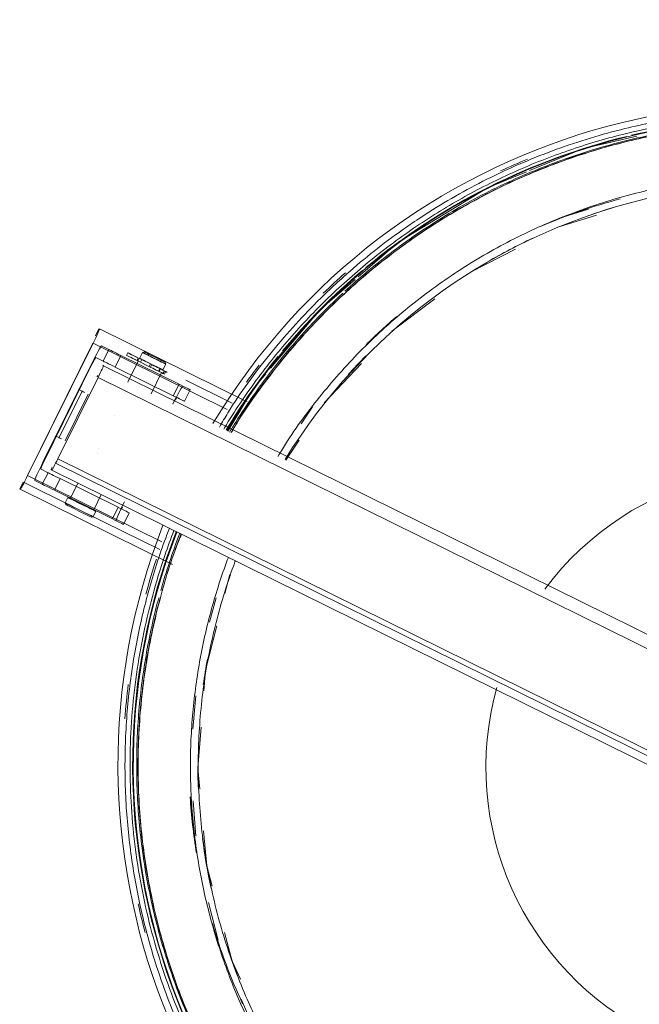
# Model space of a CAD drawing. Header units: metres. Extents: x 135583 to 135939, y 457896 to 458258.
# Tile 332 of 599: x 135805.783 to 135806.022, y 457919.633 to 457920.013. Entities that reach past the tile are written whole.
import ezdxf

# ---------------------------------------------------------------- set-up
doc = ezdxf.new("R2010")
doc.units = ezdxf.units.M
doc.layers.add('NIEUWE INSTALLATIE', color=250, linetype='Continuous', lineweight=0)

msp = doc.modelspace()

# ---------------------------------------------------------------- linework, layer by layer
at = {"layer": 'NIEUWE INSTALLATIE'}
for p, q in [((135806.00602, 457919.93802), (135805.99103, 457919.9333)), ((135806.00293, 457919.94022), (135805.99297, 457919.93714)), ((135806.0028, 457919.93776), (135806.00303, 457919.93784)), ((135805.9747, 457919.9249), (135805.9574, 457919.91601)), ((135805.94359, 457919.90563), (135805.92706, 457919.89322)), ((135805.81405, 457919.89414), (135805.81272, 457919.89145)), ((135805.87123, 457919.86588), (135805.81424, 457919.89405)), ((135805.78643, 457919.83752), (135805.81169, 457919.88862)), ((135805.78655, 457919.83746), (135805.81181, 457919.88856)), ((135805.81181, 457919.88856), (135805.86351, 457919.863)), ((135805.81502, 457919.88753), (135805.81788, 457919.88612)), ((135805.81788, 457919.88612), (135805.81567, 457919.88163)), ((135805.82255, 457919.88381), (135805.82034, 457919.87933)), ((135805.84494, 457919.87274), (135805.82255, 457919.88381)), ((135805.82522, 457919.88483), (135805.82473, 457919.88385)), ((135805.83085, 457919.88495), (135805.82974, 457919.88271)), ((135805.83152, 457919.88517), (135805.83085, 457919.88495)), ((135805.81136, 457919.88041), (135805.79275, 457919.84276)), ((135805.81567, 457919.88163), (135805.81281, 457919.88305)), ((135805.81552, 457919.88003), (135805.81585, 457919.87987)), ((135805.81585, 457919.87987), (135806.31929, 457919.63101)), ((135805.82921, 457919.88163), (135805.82521, 457919.87354)), ((135805.83064, 457919.88226), (135805.83011, 457919.88119)), ((135805.83871, 457919.87827), (135805.83982, 457919.88052)), ((135805.83982, 457919.88052), (135805.83959, 457919.88119)), ((135805.91528, 457919.88075), (135805.9009, 457919.86553)), ((135805.82034, 457919.87933), (135805.84273, 457919.86826)), ((135805.83415, 457919.86905), (135805.83818, 457919.8772)), ((135805.83728, 457919.87764), (135805.83781, 457919.87872)), ((135805.7982, 457919.84397), (135805.81371, 457919.87535)), ((135805.81371, 457919.87535), (135806.3133, 457919.62839)), ((135805.84273, 457919.86826), (135805.84494, 457919.87274)), ((135805.84753, 457919.87425), (135805.86539, 457919.86542)), ((135805.8063, 457919.87065), (135805.79744, 457919.85272)), ((135805.79866, 457919.85211), (135805.80752, 457919.87004)), ((135805.80989, 457919.86887), (135805.80102, 457919.85094)), ((135805.80752, 457919.87004), (135805.80631, 457919.87064)), ((135805.84923, 457919.87062), (135805.84701, 457919.86614)), ((135805.89641, 457919.86395), (135805.89201, 457919.85747)), ((135805.82009, 457919.86048), (135805.82003, 457919.86051)), ((135805.79744, 457919.85271), (135805.79866, 457919.85211)), ((135805.89129, 457919.85109), (135805.88619, 457919.84342)), ((135805.81332, 457919.84587), (135805.81339, 457919.84583)), ((135805.81383, 457919.84796), (135805.81389, 457919.84793)), ((135805.79724, 457919.84222), (135806.29842, 457919.59448)), ((135806.2978, 457919.59701), (135805.7982, 457919.84397)), ((135805.7944, 457919.8386), (135805.79153, 457919.84002)), ((135805.79218, 457919.83412), (135805.7944, 457919.8386)), ((135805.79591, 457919.83953), (135805.79558, 457919.83969)), ((135805.79591, 457919.83953), (135806.29935, 457919.59067)), ((135805.78481, 457919.83498), (135805.78348, 457919.83229)), ((135805.78499, 457919.83489), (135805.80386, 457919.82556)), ((135805.83825, 457919.81191), (135805.78655, 457919.83746)), ((135805.79218, 457919.83412), (135805.78932, 457919.83554)), ((135805.79685, 457919.83181), (135805.79906, 457919.8363)), ((135805.82146, 457919.82523), (135805.79906, 457919.8363)), ((135805.80595, 457919.83457), (135805.80307, 457919.82874)), ((135805.78366, 457919.8322), (135805.78348, 457919.83228)), ((135805.78366, 457919.8322), (135805.84242, 457919.80315)), ((135805.81924, 457919.82074), (135805.79685, 457919.83181)), ((135805.80208, 457919.829), (135805.80106, 457919.82694)), ((135805.80106, 457919.82694), (135805.80129, 457919.82627)), ((135805.81203, 457919.82431), (135805.81491, 457919.83014)), ((135805.80902, 457919.82301), (135805.83748, 457919.80894)), ((135805.81182, 457919.82162), (135805.81284, 457919.82369)), ((135805.81924, 457919.82074), (135805.82146, 457919.82523)), ((135805.82574, 457919.82311), (135805.82353, 457919.81863)), ((135805.81115, 457919.8214), (135805.81182, 457919.82162)), ((135805.86452, 457919.79932), (135805.86266, 457919.79199)), ((135805.85922, 457919.79026), (135805.85674, 457919.78093)), ((135805.85146, 457919.75249), (135805.85029, 457919.73968)), ((135805.85039, 457919.71203), (135805.85144, 457919.69837)), ((135805.85635, 457919.67273), (135805.85998, 457919.65822)), ((135805.86888, 457919.63549), (135805.87558, 457919.62024))]:
    msp.add_line(p, q, dxfattribs=at)
at = {"layer": 'NIEUWE INSTALLATIE', "flags": 128}
for points in [[(135805.98015, 457919.95517), (135806.00095, 457919.96367), (135806.02157, 457919.96845)], [(135805.9141, 457919.91419), (135805.92977, 457919.92765), (135805.96395, 457919.94855), (135805.97896, 457919.95468)], [(135805.88027, 457919.87889), (135805.89939, 457919.90156), (135805.91283, 457919.9131)], [(135805.81117, 457919.88051), (135805.80652, 457919.8711), (135805.80632, 457919.87069)], [(135805.82922, 457919.88285), (135805.8291, 457919.88261), (135805.82898, 457919.88236), (135805.82886, 457919.88211), (135805.82874, 457919.88187)], [(135805.82908, 457919.88169), (135805.8292, 457919.88194), (135805.82932, 457919.88219), (135805.82945, 457919.88243), (135805.82957, 457919.88268)], [(135805.8334, 457919.87956), (135805.83352, 457919.87981), (135805.83364, 457919.88005), (135805.83376, 457919.8803), (135805.83388, 457919.88055)], [(135805.83442, 457919.88028), (135805.8343, 457919.88004), (135805.83417, 457919.87979), (135805.83405, 457919.87954), (135805.83393, 457919.8793)], [(135805.83754, 457919.87874), (135805.83742, 457919.87849), (135805.8373, 457919.87825), (135805.83717, 457919.878), (135805.83705, 457919.87775)], [(135805.83921, 457919.87791), (135805.83909, 457919.87767), (135805.83897, 457919.87742), (135805.83885, 457919.87717), (135805.83873, 457919.87693)], [(135805.8389, 457919.87684), (135805.83903, 457919.87709), (135805.83915, 457919.87733), (135805.83927, 457919.87758), (135805.83939, 457919.87783)], [(135805.83934, 457919.87662), (135805.83946, 457919.87687), (135805.83958, 457919.87712), (135805.8397, 457919.87736), (135805.83983, 457919.87761)], [(135805.86379, 457919.85463), (135805.87356, 457919.87094), (135805.87846, 457919.87675)], [(135805.79741, 457919.85267), (135805.79721, 457919.85227), (135805.79256, 457919.84286)], [(135805.85948, 457919.77946), (135805.85515, 457919.76238), (135805.85453, 457919.75446)], [(135805.85343, 457919.74039), (135805.85218, 457919.72458), (135805.85292, 457919.71649)], [(135805.85439, 457919.70047), (135805.85563, 457919.68687), (135805.85769, 457919.67912)], [(135805.86249, 457919.66112), (135805.86542, 457919.65012), (135805.86859, 457919.64322)]]:
    msp.add_lwpolyline(points, dxfattribs=at)
at = {"layer": 'NIEUWE INSTALLATIE'}
for centre, major_axis, ratio, start_param, end_param in [((135806.07622, 457919.72607), (0.113, 0.22859), 0.999094, 0.000012, 1.487674), ((135806.07655, 457919.7259), (0.11052, 0.22357), 0.999094, 0, 1.485675), ((135806.07687, 457919.72575), (0.09957, 0.20142), 0.999094, 0.000012, 1.476862), ((135806.07628, 457919.72604), (0.11052, 0.22357), 0.999094, 0.511786, 0.689326), ((135806.07628, 457919.72604), (0.11052, 0.22357), 0.999094, 0.696839, 1.152655), ((135806.07622, 457919.72607), (0.1121, 0.22677), 0.999094, 0.852728, 0.89761), ((135806.07261, 457919.72785), (0.09926, 0.2008), 0.999094, 0.71927, 0.864836), ((135806.07601, 457919.72617), (0.09926, 0.2008), 0.999094, 0.73921, 0.784983), ((135806.07601, 457919.72617), (0.09926, 0.2008), 0.999094, 0.896024, 0.98368), ((135806.07628, 457919.72604), (0.11052, 0.22357), 0.999094, 1.159365, 1.335123), ((135806.07622, 457919.72607), (0.1121, 0.22677), 0.999094, 1.181622, 1.22762), ((135806.07601, 457919.72617), (0.10059, 0.20349), 0.999094, 1.163708, 1.235851), ((135805.81158, 457919.88867), (0.00266, 0.00538), 0.042553, 4.712388, 6.283185), ((135805.82123, 457919.8906), (-0.00717, 0.00355), 0.000001, 0, 0.036612), ((135805.81148, 457919.88036), (0.00355, 0.00717), 0.042553, 6.283185, 7.853981), ((135805.82236, 457919.8839), (-0.00448, 0.00222), 0.000001, 0.042566, 1.613362), ((135805.83418, 457919.8804), (-0.00896, 0.00443), 0.000001, 5.394257, 7.896548), ((135805.83369, 457919.87941), (-0.00896, 0.00443), 0.000001, 5.276267, 6.279525), ((135805.83369, 457919.87941), (-0.00896, 0.00443), 0.000001, 0.042566, 1.613362), ((135805.83533, 457919.88273), (-0.00448, 0.00222), 0.000001, 4.754536, 6.283185), ((135805.83533, 457919.88273), (-0.00448, 0.00222), 0.000001, 0.042566, 1.613362), ((135805.83555, 457919.88318), (-0.00403, 0.00199), 0.000001, 5.560185, 6.283185), ((135805.83555, 457919.88318), (-0.00403, 0.00199), 0.000001, 0.042566, 3.148978), ((135806.07601, 457919.72617), (0.09926, 0.2008), 0.999094, 1.24948, 1.293609), ((135805.81148, 457919.88036), (0.00133, 0.00269), 0.042553, 0, 1.570796), ((135805.81364, 457919.87539), (0.00222, 0.00448), 0.016385, 4.712388, 6.283185), ((135805.82014, 457919.87942), (-0.00448, 0.00222), 0.000001, 0.042566, 1.613362), ((135805.83423, 457919.88049), (-0.00448, 0.00222), 0.000001, 5.728999, 6.3097), ((135805.83423, 457919.88049), (-0.00448, 0.00222), 0.000001, 0.042566, 1.613362), ((135805.83423, 457919.88049), (-0.00448, 0.00222), 0.000001, 1.613362, 3.128388), ((135805.83418, 457919.8804), (-0.00896, 0.00443), 0.000001, 1.613156, 2.251895), ((135805.83533, 457919.88273), (-0.00448, 0.00222), 0.000001, 3.184159, 4.754955), ((135805.83533, 457919.88273), (-0.00448, 0.00222), 0.000001, 1.613362, 3.161487), ((135805.83555, 457919.88318), (-0.00403, 0.00199), 0.000001, 3.189784, 4.124913), ((135806.07628, 457919.72604), (0.11052, 0.22357), 0.999094, 1.346379, 1.485669), ((135806.07622, 457919.72607), (0.1121, 0.22677), 0.999094, 1.374726, 1.40739), ((135805.83369, 457919.87941), (-0.00896, 0.00443), 0.000001, 1.613362, 2.246451), ((135805.83423, 457919.88049), (-0.00448, 0.00222), 0.000001, 3.184159, 3.975898), ((135805.83898, 457919.87803), (-0.00134, 0.00066), 0.000001, 2.251895, 4.020793), ((135805.84475, 457919.87283), (-0.00448, 0.00222), 0.000001, 1.613362, 3.184159), ((135805.81258, 457919.86754), (-0.00628, 0.0031), 0.000001, 5.546893, 5.733534), ((135805.81379, 457919.86694), (-0.00628, 0.0031), 0.000001, 0.058655, 0.566165), ((135805.84282, 457919.86486), (0.00355, 0.00717), 0.042553, 0, 1.570796), ((135805.84254, 457919.86835), (-0.00448, 0.00222), 0.000001, 1.613362, 3.184159), ((135805.84282, 457919.86486), (0.00133, 0.00269), 0.042553, 6.283185, 7.068583), ((135805.80371, 457919.84961), (-0.00628, 0.0031), 0.000001, 5.540353, 5.725631), ((135805.80493, 457919.84901), (-0.00628, 0.0031), 0.000001, 0.042566, 0.561955), ((135806.07824, 457919.72507), (0.05096, 0.10309), 0.999094, 0.000012, 1.389949), ((135805.79286, 457919.84271), (0.00355, 0.00717), 0.042553, 1.570796, 3.141592), ((135805.79286, 457919.84271), (0.00133, 0.00269), 0.042553, 1.570796, 3.141592), ((135805.79813, 457919.84401), (0.00222, 0.00448), 0.016385, 3.141592, 4.712388), ((135805.79887, 457919.83639), (-0.00448, 0.00222), 0.000001, 0.042566, 1.613362), ((135805.7978, 457919.84417), (0.00222, 0.00448), 0.016385, 2.456873, 3.141592), ((135805.78632, 457919.83758), (0.00266, 0.00538), 0.042553, 3.141592, 4.712388), ((135805.79065, 457919.82874), (-0.00717, 0.00355), 0.000001, 6.278238, 6.325751), ((135805.79666, 457919.83191), (-0.00448, 0.00222), 0.000001, 0.042566, 1.613362), ((135805.80644, 457919.82428), (-0.00538, 0.00266), 0.000001, 5.127945, 6.283185), ((135805.80644, 457919.82428), (-0.00538, 0.00266), 0.000001, 0.042566, 1.613362), ((135805.80746, 457919.82634), (-0.00538, 0.00266), 0.000001, 4.754919, 6.283185), ((135805.80746, 457919.82634), (-0.00538, 0.00266), 0.000001, 0.042566, 1.613362), ((135805.82421, 457919.82721), (0.00355, 0.00717), 0.042553, 1.570796, 3.141592), ((135805.80622, 457919.82383), (-0.00493, 0.00244), 0.000001, 5.562889, 6.291551), ((135805.80622, 457919.82383), (-0.00493, 0.00244), 0.000001, 0.043487, 3.141592), ((135805.80644, 457919.82428), (-0.00538, 0.00266), 0.000001, 1.613362, 3.163401), ((135805.80746, 457919.82634), (-0.00538, 0.00266), 0.000001, 1.613501, 3.141593), ((135805.80746, 457919.82634), (-0.00538, 0.00266), 0.000001, 3.187473, 4.653496), ((135805.80644, 457919.82428), (-0.00538, 0.00266), 0.000001, 3.181114, 4.20867), ((135805.82127, 457919.82532), (-0.00448, 0.00222), 0.000001, 1.613362, 3.184159), ((135805.82421, 457919.82721), (0.00133, 0.00269), 0.042553, 2.356194, 3.141592), ((135805.80622, 457919.82383), (-0.00493, 0.00244), 0.000001, 3.184159, 3.768828), ((135805.81905, 457919.82084), (-0.00448, 0.00222), 0.000001, 1.613362, 3.184159), ((135806.07622, 457919.72607), (0.113, 0.22859), 0.999094, 1.659281, 3.141604), ((135806.07655, 457919.7259), (0.11052, 0.22357), 0.999094, 1.661559, 3.141592), ((135806.07628, 457919.72604), (0.11052, 0.22357), 0.999094, 1.661559, 3.050211), ((135806.07622, 457919.72607), (0.1121, 0.22677), 0.999094, 1.711113, 1.766909), ((135806.07601, 457919.72617), (0.09926, 0.2008), 0.999094, 1.848007, 1.892115), ((135806.07622, 457919.72607), (0.1121, 0.22677), 0.999094, 1.907407, 1.960011), ((135806.07824, 457919.72507), (0.05096, 0.10309), 0.999094, 1.759753, 3.141604), ((135806.07601, 457919.72617), (0.09926, 0.2008), 0.999094, 2.032807, 2.069102), ((135806.07261, 457919.72785), (0.09926, 0.2008), 0.999094, 2.093757, 2.191538), ((135806.07601, 457919.72617), (0.10059, 0.20349), 0.999094, 2.0911, 2.167184), ((135806.07601, 457919.72617), (0.09926, 0.2008), 0.999094, 2.157953, 2.245612), ((135806.07622, 457919.72607), (0.1121, 0.22677), 0.999094, 2.244006, 2.288898), ((135806.07261, 457919.72785), (0.09926, 0.2008), 0.999094, 2.315562, 2.463384), ((135806.07601, 457919.72617), (0.09926, 0.2008), 0.999094, 2.348928, 2.402406)]:
    msp.add_ellipse(centre, major_axis=major_axis, ratio=ratio, start_param=start_param, end_param=end_param, dxfattribs=at)
for points, knots in [([(135806.18868, 457919.95243), (135806.17558, 457919.95891), (135806.15488, 457919.96697), (135806.12633, 457919.97399), (135806.09726, 457919.97847), (135806.06776, 457919.97915), (135806.04217, 457919.97635), (135806.02772, 457919.97381), (135806.02053, 457919.97222), (135806.01695, 457919.97135)], [0, 0, 0, 0, 0.1111111, 0.1666667, 0.2222222, 0.3333333, 0.3888889, 0.4166667, 0.4444218, 0.4444218, 0.4444218, 0.4444218]), ([(135805.86216, 457919.85538), (135805.86228, 457919.85557), (135805.86618, 457919.86201), (135805.87245, 457919.87138), (135805.88138, 457919.883), (135805.8884, 457919.89135), (135805.89576, 457919.89938), (135805.90352, 457919.90713), (135805.91163, 457919.91455), (135805.92, 457919.92156), (135805.92866, 457919.9282), (135805.93765, 457919.93449), (135805.94691, 457919.94038), (135805.95636, 457919.94583), (135805.96604, 457919.95086), (135805.97598, 457919.95549), (135805.98612, 457919.95969), (135805.99638, 457919.96342), (135806.00679, 457919.96669), (135806.02092, 457919.97047), (135806.03882, 457919.97402), (135806.06782, 457919.97719), (135806.1044, 457919.97636), (135806.14746, 457919.96776), (135806.18836, 457919.95183), (135806.22587, 457919.929), (135806.25885, 457919.90001), (135806.28056, 457919.8729), (135806.29402, 457919.85117), (135806.30172, 457919.83673), (135806.30851, 457919.82171), (135806.31425, 457919.80637), (135806.31899, 457919.79068), (135806.32271, 457919.77461), (135806.32535, 457919.75849), (135806.32694, 457919.74211), (135806.32745, 457919.72567), (135806.3269, 457919.70934), (135806.32526, 457919.69289), (135806.32258, 457919.67675), (135806.31881, 457919.66084), (135806.31471, 457919.64683), (135806.31139, 457919.63858), (135806.31005, 457919.63542)], [0.0269416, 0.0269416, 0.0269416, 0.0269416, 0.0277778, 0.0555556, 0.0694444, 0.0833333, 0.0972222, 0.1111111, 0.125, 0.1388889, 0.1527778, 0.1666667, 0.1805556, 0.1944444, 0.2083333, 0.2222222, 0.2361111, 0.25, 0.2638889, 0.2777778, 0.3055556, 0.3333333, 0.3888889, 0.4444444, 0.5, 0.5555556, 0.6111111, 0.6666667, 0.6875, 0.7083333, 0.7291667, 0.75, 0.7708333, 0.7916667, 0.8125, 0.8333333, 0.8541667, 0.875, 0.8958333, 0.9166667, 0.9375, 0.9583333, 0.9714625, 0.9714625, 0.9714625, 0.9714625]), ([(135806.3078, 457919.63647), (135806.30819, 457919.63749), (135806.31163, 457919.64657), (135806.31717, 457919.66425), (135806.32139, 457919.68518), (135806.32348, 457919.70224), (135806.32468, 457919.71948), (135806.32453, 457919.73654), (135806.32305, 457919.75374), (135806.32127, 457919.7665), (135806.31884, 457919.7791), (135806.31576, 457919.79161), (135806.31201, 457919.80399), (135806.30765, 457919.81607), (135806.30267, 457919.82791), (135806.29705, 457919.83955), (135806.29085, 457919.85085), (135806.28409, 457919.86177), (135806.27677, 457919.87235), (135806.26622, 457919.88598), (135806.25185, 457919.90184), (135806.23261, 457919.9191), (135806.21526, 457919.93165), (135806.20056, 457919.94064), (135806.18926, 457919.94677), (135806.17766, 457919.9523), (135806.16265, 457919.9585), (135806.14409, 457919.96466), (135806.12177, 457919.96985), (135806.09908, 457919.97293), (135806.08001, 457919.97376), (135806.06472, 457919.97335), (135806.05334, 457919.97252), (135806.04199, 457919.97117), (135806.03067, 457919.96928), (135806.01945, 457919.96688), (135806.00841, 457919.96397), (135805.99752, 457919.96056), (135805.98673, 457919.95662), (135805.97615, 457919.95219), (135805.96583, 457919.94731), (135805.95575, 457919.94195), (135805.94586, 457919.9361), (135805.93626, 457919.9298), (135805.92702, 457919.9231), (135805.91809, 457919.91599), (135805.90944, 457919.90841), (135805.90116, 457919.90045), (135805.89332, 457919.89217), (135805.88584, 457919.88355), (135805.87639, 457919.87148), (135805.86935, 457919.8615), (135805.86528, 457919.85443), (135805.86501, 457919.85395)], [-0.9711153, -0.9711153, -0.9711153, -0.9711153, -0.9669118, -0.9338235, -0.9007353, -0.8841912, -0.8676471, -0.8345588, -0.8180147, -0.8014706, -0.7849265, -0.7683824, -0.7518382, -0.7352941, -0.71875, -0.7022059, -0.6856618, -0.6691176, -0.6525735, -0.6360294, -0.6029412, -0.5698529, -0.5367647, -0.5202206, -0.5036765, -0.4871324, -0.4705882, -0.4411765, -0.4117647, -0.3823529, -0.3529412, -0.3382353, -0.3235294, -0.3088235, -0.2941176, -0.2794118, -0.2647059, -0.25, -0.2352941, -0.2205882, -0.2058824, -0.1911765, -0.1764706, -0.1617647, -0.1470588, -0.1323529, -0.1176471, -0.1029412, -0.0882353, -0.0735294, -0.0588235, -0.0294118, -0.0272579, -0.0272579, -0.0272579, -0.0272579]), ([(135805.90892, 457919.9086), (135805.91174, 457919.91119), (135805.92113, 457919.91941), (135805.93438, 457919.92937), (135805.94895, 457919.93864), (135805.96016, 457919.94497), (135805.97165, 457919.95069), (135805.98346, 457919.95583), (135805.99557, 457919.96037), (135806.00781, 457919.96425), (135806.02024, 457919.96748), (135806.0329, 457919.97008), (135806.04563, 457919.97201), (135806.05842, 457919.97328), (135806.07126, 457919.97388), (135806.0885, 457919.97378), (135806.10982, 457919.972), (135806.13522, 457919.96719), (135806.15344, 457919.96171), (135806.16329, 457919.95806), (135806.16508, 457919.95738)], [-0.8823529, -0.8823529, -0.8823529, -0.8823529, -0.8676471, -0.8345588, -0.8180147, -0.8014706, -0.7849265, -0.7683824, -0.7518382, -0.7352941, -0.71875, -0.7022059, -0.6856618, -0.6691176, -0.6525735, -0.6360294, -0.6029412, -0.5698529, -0.5367647, -0.5294118, -0.5294118, -0.5294118, -0.5294118]), ([(135806.12163, 457919.96953), (135806.11788, 457919.97022), (135806.10562, 457919.97218), (135806.08903, 457919.97357), (135806.0718, 457919.97367), (135806.05895, 457919.97306), (135806.04616, 457919.9718), (135806.03342, 457919.96986), (135806.02076, 457919.96727), (135806.00833, 457919.96403), (135805.99609, 457919.96016), (135805.98397, 457919.95562), (135805.97216, 457919.95047), (135805.96067, 457919.94475), (135805.94946, 457919.93841), (135805.93489, 457919.92914), (135805.92162, 457919.91919), (135805.91225, 457919.91096), (135805.90942, 457919.90838)], [0.5882353, 0.5882353, 0.5882353, 0.5882353, 0.6029412, 0.6360294, 0.6525735, 0.6691176, 0.6856618, 0.7022059, 0.71875, 0.7352941, 0.7518382, 0.7683824, 0.7849265, 0.8014706, 0.8180147, 0.8345588, 0.8676471, 0.8823529, 0.8823529, 0.8823529, 0.8823529]), ([(135806.01695, 457919.97135), (135806.01247, 457919.97026), (135806.0036, 457919.96783), (135805.98623, 457919.96205), (135805.96497, 457919.95298), (135805.94742, 457919.94312), (135805.93815, 457919.93707), (135805.93662, 457919.93605)], [0.4444444, 0.4444444, 0.4444444, 0.4444444, 0.4791667, 0.5138889, 0.5833333, 0.6527778, 0.6666505, 0.6666505, 0.6666505, 0.6666505]), ([(135806.28962, 457919.64542), (135806.29194, 457919.65157), (135806.29511, 457919.66121), (135806.2985, 457919.67441), (135806.30063, 457919.68467), (135806.30229, 457919.695), (135806.30348, 457919.70548), (135806.30418, 457919.71602), (135806.3044, 457919.72651), (135806.30413, 457919.73699), (135806.30337, 457919.74751), (135806.30213, 457919.75799), (135806.30042, 457919.76833), (135806.29823, 457919.77858), (135806.29555, 457919.78878), (135806.29241, 457919.79884), (135806.28882, 457919.8087), (135806.28479, 457919.81838), (135806.27878, 457919.8311), (135806.27021, 457919.84639), (135806.25828, 457919.86371), (135806.24478, 457919.87987), (135806.22492, 457919.89966), (135806.20169, 457919.91707), (135806.17899, 457919.92948), (135806.16462, 457919.93592), (135806.14986, 457919.94162), (135806.13103, 457919.94729), (135806.1077, 457919.9517), (135806.08811, 457919.95334), (135806.07228, 457919.95343), (135806.06048, 457919.95288), (135806.04874, 457919.95172), (135806.03703, 457919.94994), (135806.0254, 457919.94755), (135806.01398, 457919.94458), (135806.00273, 457919.94102), (135805.9916, 457919.93685), (135805.98076, 457919.93213), (135805.9702, 457919.92687), (135805.95991, 457919.92105), (135805.94652, 457919.91253), (135805.93399, 457919.90312), (135805.92208, 457919.89263), (135805.91079, 457919.8816), (135805.89797, 457919.86682), (135805.88796, 457919.85314), (135805.88357, 457919.84562), (135805.88315, 457919.84489)], [0.0313792, 0.0313792, 0.0313792, 0.0313792, 0.0588235, 0.0735294, 0.0882353, 0.1029412, 0.1176471, 0.1323529, 0.1470588, 0.1617647, 0.1764706, 0.1911765, 0.2058824, 0.2205882, 0.2352941, 0.25, 0.2647059, 0.2794118, 0.2941176, 0.3235294, 0.3529412, 0.3823529, 0.4117647, 0.4705882, 0.5036765, 0.5202206, 0.5367647, 0.5698529, 0.6029412, 0.6360294, 0.6525735, 0.6691176, 0.6856618, 0.7022059, 0.71875, 0.7352941, 0.7518382, 0.7683824, 0.7849265, 0.8014706, 0.8180147, 0.8345588, 0.8676471, 0.8841912, 0.9007353, 0.9338235, 0.9669118, 0.9704579, 0.9704579, 0.9704579, 0.9704579]), ([(135805.93662, 457919.93605), (135805.93431, 457919.93451), (135805.92824, 457919.93031), (135805.91875, 457919.92312), (135805.90966, 457919.91542), (135805.90425, 457919.91041), (135805.90225, 457919.90849)], [0.6666667, 0.6666667, 0.6666667, 0.6666667, 0.6875, 0.7222222, 0.7569444, 0.7777529, 0.7777529, 0.7777529, 0.7777529]), ([(135805.90224, 457919.90849), (135805.9009, 457919.90721), (135805.89629, 457919.9027), (135805.88872, 457919.89472), (135805.87691, 457919.88077), (135805.86725, 457919.86778), (135805.86161, 457919.85803), (135805.86058, 457919.8562)], [0.7777778, 0.7777778, 0.7777778, 0.7777778, 0.7916667, 0.8263889, 0.8611111, 0.9305556, 0.9465158, 0.9465158, 0.9465158, 0.9465158]), ([(135805.8644, 457919.85424), (135805.86519, 457919.85554), (135805.87051, 457919.86415), (135805.88143, 457919.87963), (135805.8955, 457919.89569), (135805.90478, 457919.90477), (135805.90802, 457919.90777), (135805.90809, 457919.90784)], [-0.97273271, -0.97273271, -0.97273271, -0.97273271, -0.96691176, -0.93382353, -0.90073529, -0.88419118, -0.88379646, -0.88379646, -0.88379646, -0.88379646]), ([(135805.90882, 457919.90782), (135805.90867, 457919.90768), (135805.90536, 457919.90462), (135805.89599, 457919.89546), (135805.88202, 457919.87937), (135805.87078, 457919.86398), (135805.86575, 457919.85527), (135805.86501, 457919.85397)], [0.88340741, 0.88340741, 0.88340741, 0.88340741, 0.88419118, 0.90073529, 0.93382353, 0.96691176, 0.97273761, 0.97273761, 0.97273761, 0.97273761]), ([(135805.84123, 457919.81717), (135805.83863, 457919.81047), (135805.83511, 457919.80011), (135805.83132, 457919.78602), (135805.82893, 457919.77529), (135805.82701, 457919.76449), (135805.82604, 457919.75718), (135805.82563, 457919.75351)], [0.0569603, 0.0569603, 0.0569603, 0.0569603, 0.1111111, 0.1388889, 0.1666667, 0.1944444, 0.2222222, 0.2222222, 0.2222222, 0.2222222]), ([(135805.84299, 457919.81631), (135805.84175, 457919.81313), (135805.8387, 457919.80475), (135805.83447, 457919.79088), (135805.83075, 457919.77494), (135805.82806, 457919.75881), (135805.82642, 457919.74235), (135805.82587, 457919.72603), (135805.82638, 457919.70959), (135805.82797, 457919.6932), (135805.83061, 457919.67709), (135805.83433, 457919.66102), (135805.83907, 457919.64532), (135805.84481, 457919.62999), (135805.8516, 457919.61496), (135805.8593, 457919.60052), (135805.87275, 457919.5788), (135805.89447, 457919.55169), (135805.92745, 457919.52269), (135805.96495, 457919.49987), (135806.00586, 457919.48393), (135806.04892, 457919.47534), (135806.0855, 457919.47451), (135806.1145, 457919.47768), (135806.1324, 457919.48122), (135806.14652, 457919.485), (135806.15693, 457919.48828), (135806.16719, 457919.49201), (135806.17734, 457919.4962), (135806.18728, 457919.50083), (135806.19695, 457919.50586), (135806.20641, 457919.51131), (135806.21567, 457919.51721), (135806.22466, 457919.5235), (135806.23332, 457919.53013), (135806.24168, 457919.53714), (135806.24979, 457919.54456), (135806.25756, 457919.55232), (135806.26492, 457919.56035), (135806.27195, 457919.56869), (135806.28084, 457919.58032), (135806.2873, 457919.58963), (135806.29103, 457919.59613), (135806.29114, 457919.59632)], [-0.9712973, -0.9712973, -0.9712973, -0.9712973, -0.9583333, -0.9375, -0.9166667, -0.8958333, -0.875, -0.8541667, -0.8333333, -0.8125, -0.7916667, -0.7708333, -0.75, -0.7291667, -0.7083333, -0.6875, -0.6666667, -0.6111111, -0.5555556, -0.5, -0.4444444, -0.3888889, -0.3333333, -0.3055556, -0.2777778, -0.2638889, -0.25, -0.2361111, -0.2222222, -0.2083333, -0.1944444, -0.1805556, -0.1666667, -0.1527778, -0.1388889, -0.125, -0.1111111, -0.0972222, -0.0833333, -0.0694444, -0.0555556, -0.0277778, -0.0269395, -0.0269395, -0.0269395, -0.0269395]), ([(135805.84524, 457919.8152), (135805.84521, 457919.81512), (135805.84243, 457919.8079), (135805.83996, 457919.80049), (135805.83788, 457919.7931)], [0.02907353, 0.02907353, 0.02907353, 0.02907353, 0.02941176, 0.05882353, 0.05882353, 0.05882353, 0.05882353]), ([(135806.28869, 457919.59756), (135806.2884, 457919.59708), (135806.28413, 457919.59008), (135806.2773, 457919.58004), (135806.26781, 457919.56798), (135806.26034, 457919.55935), (135806.2525, 457919.55108), (135806.24422, 457919.54312), (135806.23556, 457919.53554), (135806.22663, 457919.52843), (135806.21739, 457919.52173), (135806.2078, 457919.51543), (135806.19791, 457919.50958), (135806.18783, 457919.50422), (135806.17751, 457919.49933), (135806.16692, 457919.49491), (135806.15614, 457919.49097), (135806.14524, 457919.48756), (135806.1342, 457919.48465), (135806.12299, 457919.48225), (135806.11166, 457919.48036), (135806.10032, 457919.47901), (135806.08893, 457919.47817), (135806.07364, 457919.47777), (135806.05457, 457919.4786), (135806.03188, 457919.48168), (135806.00956, 457919.48686), (135805.99101, 457919.49302), (135805.976, 457919.49923), (135805.9644, 457919.50476), (135805.95309, 457919.51089), (135805.9384, 457919.51988), (135805.92105, 457919.53242), (135805.9018, 457919.54969), (135805.88744, 457919.56555), (135805.87689, 457919.57918), (135805.86956, 457919.58976), (135805.86281, 457919.60068), (135805.85661, 457919.61198), (135805.85098, 457919.62362), (135805.84601, 457919.63546), (135805.84165, 457919.64754), (135805.8379, 457919.65992), (135805.83481, 457919.67242), (135805.83239, 457919.68503), (135805.83061, 457919.69778), (135805.82912, 457919.71499), (135805.82898, 457919.73205), (135805.83018, 457919.74929), (135805.83226, 457919.76635), (135805.83657, 457919.78722), (135805.84182, 457919.80505), (135805.84548, 457919.81391), (135805.84588, 457919.81487)], [0.0272645, 0.0272645, 0.0272645, 0.0272645, 0.0294118, 0.0588235, 0.0735294, 0.0882353, 0.1029412, 0.1176471, 0.1323529, 0.1470588, 0.1617647, 0.1764706, 0.1911765, 0.2058824, 0.2205882, 0.2352941, 0.25, 0.2647059, 0.2794118, 0.2941176, 0.3088235, 0.3235294, 0.3382353, 0.3529412, 0.3823529, 0.4117647, 0.4411765, 0.4705882, 0.4871324, 0.5036765, 0.5202206, 0.5367647, 0.5698529, 0.6029412, 0.6360294, 0.6525735, 0.6691176, 0.6856618, 0.7022059, 0.71875, 0.7352941, 0.7518382, 0.7683824, 0.7849265, 0.8014706, 0.8180147, 0.8345588, 0.8676471, 0.8841912, 0.9007353, 0.9338235, 0.9669118, 0.9709324, 0.9709324, 0.9709324, 0.9709324]), ([(135805.84573, 457919.81496), (135805.8457, 457919.81487), (135805.84291, 457919.80765), (135805.84045, 457919.80024), (135805.83837, 457919.79285)], [0.02906762, 0.02906762, 0.02906762, 0.02906762, 0.02941176, 0.05882353, 0.05882353, 0.05882353, 0.05882353]), ([(135805.86397, 457919.80593), (135805.86168, 457919.79984), (135805.85853, 457919.79025), (135805.85516, 457919.77712), (135805.85303, 457919.76686), (135805.85137, 457919.75653), (135805.85018, 457919.74605), (135805.84947, 457919.7355), (135805.84926, 457919.72502), (135805.84953, 457919.71454), (135805.85028, 457919.70402), (135805.85153, 457919.69354), (135805.85324, 457919.6832), (135805.85543, 457919.67294), (135805.8581, 457919.66275), (135805.86125, 457919.65268), (135805.86483, 457919.64282), (135805.86887, 457919.63314), (135805.87488, 457919.62043), (135805.88345, 457919.60514), (135805.89537, 457919.58782), (135805.90887, 457919.57166), (135805.92874, 457919.55187), (135805.95196, 457919.53446), (135805.97467, 457919.52205), (135805.98904, 457919.51561), (135806.00379, 457919.5099), (135806.02263, 457919.50424), (135806.04596, 457919.49982), (135806.06555, 457919.49819), (135806.08138, 457919.4981), (135806.09318, 457919.49865), (135806.10492, 457919.49981), (135806.11662, 457919.50159), (135806.12825, 457919.50398), (135806.13968, 457919.50695), (135806.15093, 457919.51051), (135806.16206, 457919.51468), (135806.1729, 457919.5194), (135806.18345, 457919.52466), (135806.19375, 457919.53048), (135806.20713, 457919.53899), (135806.21966, 457919.5484), (135806.23157, 457919.55889), (135806.24287, 457919.56993), (135806.25568, 457919.58471), (135806.2657, 457919.59839), (135806.27008, 457919.6059), (135806.2705, 457919.60663)], [0.0316425, 0.0316425, 0.0316425, 0.0316425, 0.0588235, 0.0735294, 0.0882353, 0.1029412, 0.1176471, 0.1323529, 0.1470588, 0.1617647, 0.1764706, 0.1911765, 0.2058824, 0.2205882, 0.2352941, 0.25, 0.2647059, 0.2794118, 0.2941176, 0.3235294, 0.3529412, 0.3823529, 0.4117647, 0.4705882, 0.5036765, 0.5202206, 0.5367647, 0.5698529, 0.6029412, 0.6360294, 0.6525735, 0.6691176, 0.6856618, 0.7022059, 0.71875, 0.7352941, 0.7518382, 0.7683824, 0.7849265, 0.8014706, 0.8180147, 0.8345588, 0.8676471, 0.8841912, 0.9007353, 0.9338235, 0.9669118, 0.9704551, 0.9704551, 0.9704551, 0.9704551]), ([(135805.86668, 457919.80459), (135805.86645, 457919.80399), (135805.86339, 457919.79571), (135805.85838, 457919.77927), (135805.85463, 457919.75936), (135805.8529, 457919.74299), (135805.85229, 457919.73078), (135805.85234, 457919.71857), (135805.8533, 457919.70216), (135805.85615, 457919.68202), (135805.86122, 457919.66211), (135805.86651, 457919.64672), (135805.87206, 457919.63307), (135805.87963, 457919.61767), (135805.89315, 457919.59531), (135805.91366, 457919.5697), (135805.94316, 457919.54376), (135805.96565, 457919.53008), (135805.9773, 457919.52432)], [-0.9359238, -0.9359238, -0.9359238, -0.9359238, -0.9305556, -0.8611111, -0.7916667, -0.7569444, -0.7222222, -0.6875, -0.6527778, -0.5833333, -0.5138889, -0.4791667, -0.4444444, -0.3888889, -0.3333333, -0.2222222, -0.1111111, 0, 0, 0, 0]), ([(135805.83711, 457919.79029), (135805.83636, 457919.78752), (135805.83474, 457919.78103), (135805.83261, 457919.7708), (135805.83081, 457919.75955), (135805.82951, 457919.74814), (135805.82874, 457919.73666), (135805.82851, 457919.72525), (135805.8288, 457919.71384), (135805.82962, 457919.7024), (135805.83098, 457919.69099), (135805.83285, 457919.67973), (135805.83523, 457919.66856), (135805.83814, 457919.65747), (135805.84156, 457919.64651), (135805.84546, 457919.63579), (135805.84986, 457919.62525), (135805.85476, 457919.61488), (135805.86013, 457919.60474), (135805.86595, 457919.59491), (135805.8722, 457919.58536), (135805.88116, 457919.57297), (135805.8934, 457919.55833), (135805.90962, 457919.54217), (135805.92729, 457919.52759), (135805.9399, 457919.519), (135805.9464, 457919.515)], [0.0625387, 0.0625387, 0.0625387, 0.0625387, 0.0735294, 0.0882353, 0.1029412, 0.1176471, 0.1323529, 0.1470588, 0.1617647, 0.1764706, 0.1911765, 0.2058824, 0.2205882, 0.2352941, 0.25, 0.2647059, 0.2794118, 0.2941176, 0.3088235, 0.3235294, 0.3382353, 0.3529412, 0.3823529, 0.4117647, 0.4411765, 0.4705882, 0.4705882, 0.4705882, 0.4705882]), ([(135805.83766, 457919.79029), (135805.83689, 457919.78744), (135805.83524, 457919.78086), (135805.8331, 457919.77055), (135805.83129, 457919.75929), (135805.82999, 457919.74788), (135805.82923, 457919.7364), (135805.829, 457919.72499), (135805.82929, 457919.71358), (135805.83011, 457919.70213), (135805.83146, 457919.69072), (135805.83333, 457919.67945), (135805.83571, 457919.66829), (135805.83862, 457919.65719), (135805.84205, 457919.64623), (135805.84595, 457919.6355), (135805.85035, 457919.62497), (135805.85361, 457919.61805), (135805.85533, 457919.61463)], [0.0622105, 0.0622105, 0.0622105, 0.0622105, 0.0735294, 0.0882353, 0.1029412, 0.1176471, 0.1323529, 0.1470588, 0.1617647, 0.1764706, 0.1911765, 0.2058824, 0.2205882, 0.2352941, 0.25, 0.2647059, 0.2794118, 0.2941176, 0.2941176, 0.2941176, 0.2941176]), ([(135805.82563, 457919.7535), (135805.82522, 457919.74984), (135805.82457, 457919.74249), (135805.82408, 457919.73151), (135805.82406, 457919.72051), (135805.82438, 457919.71315), (135805.82461, 457919.70947)], [0.2222474, 0.2222474, 0.2222474, 0.2222474, 0.25, 0.2777778, 0.3055556, 0.3333333, 0.3333333, 0.3333333, 0.3333333]), ([(135805.82461, 457919.70946), (135805.82485, 457919.70578), (135805.82548, 457919.69844), (135805.8269, 457919.68753), (135805.8288, 457919.6767), (135805.83137, 457919.665), (135805.83476, 457919.65256), (135805.83909, 457919.63952), (135805.84279, 457919.63012), (135805.84498, 457919.62505), (135805.84535, 457919.62421)], [0.3333507, 0.3333507, 0.3333507, 0.3333507, 0.3611111, 0.3888889, 0.4166667, 0.4444444, 0.4791667, 0.5138889, 0.5486111, 0.5555556, 0.5555556, 0.5555556, 0.5555556])]:
    msp.add_open_spline(points, degree=3, knots=knots, dxfattribs=at)
msp.add_open_spline([(135805.81335, 457919.87553), (135805.81338, 457919.87564), (135805.81346, 457919.87586), (135805.81354, 457919.87607), (135805.81359, 457919.87617)], degree=3, dxfattribs=at)

doc.saveas('drawing.dxf')
